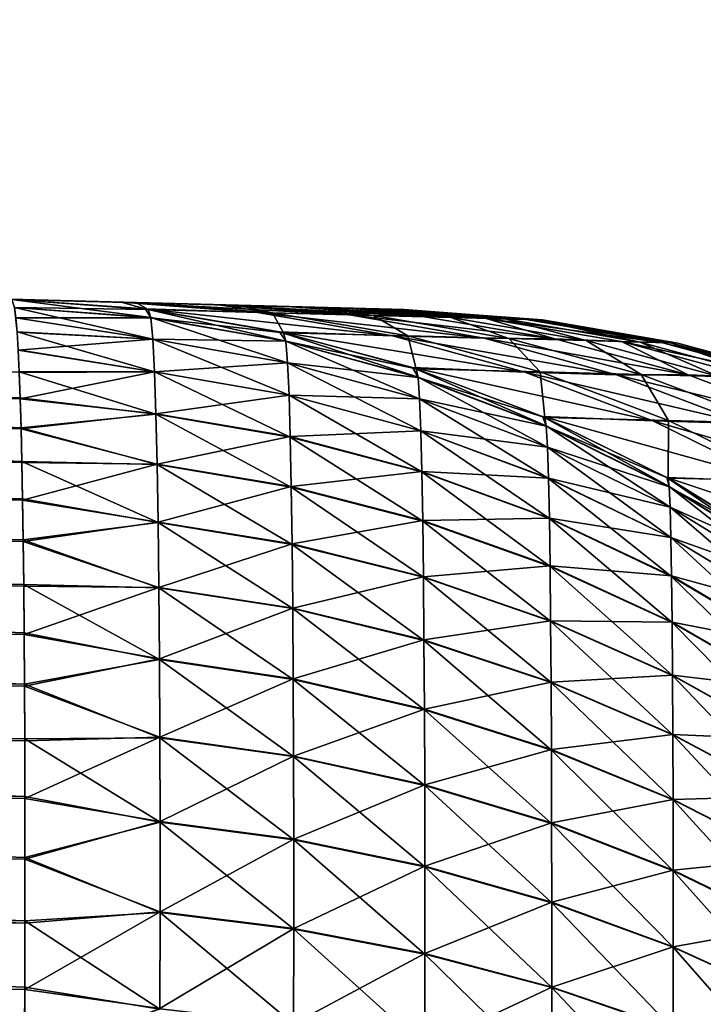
# Model space of a CAD drawing. Header units: metres. Extents: x -2 to 85, y -75 to 96.
# Tile 423 of 444: x 10.216 to 10.932, y 73.955 to 74.987. Entities that reach past the tile are written whole.
import ezdxf

# ---------------------------------------------------------------- set-up
doc = ezdxf.new("R2010")
doc.units = ezdxf.units.M
doc.layers.add('solid_20204500', color=7, linetype='CONTINUOUS')

msp = doc.modelspace()

# ---------------------------------------------------------------- linework, layer by layer
at = {"layer": 'solid_20204500'}
for points in [[(10.612844, 74.682816, 10.046771), (-0.986686, 74.986557, 5.973098), (-0.986912, 74.986565, 72.987251)], [(10.58088, 74.683655, 22.579046), (10.612844, 74.682816, 10.046771), (-0.986912, 74.986565, 72.987251)], [(10.56108, 74.684166, 27.624531), (10.58088, 74.683655, 22.579046), (-0.986912, 74.986565, 72.987251)], [(10.524364, 74.685127, 35.111195), (10.56108, 74.684166, 27.624531), (-0.986912, 74.986565, 72.987251)], [(10.443292, 74.687256, 47.643135), (10.524364, 74.685127, 35.111195), (-0.986912, 74.986565, 72.987251)], [(10.424052, 74.687759, 50.159595), (10.443292, 74.687256, 47.643135), (-0.986912, 74.986565, 72.987251)], [(10.337666, 74.690018, 60.174957), (10.424052, 74.687759, 50.159595), (-0.986912, 74.986565, 72.987251)], [(10.207627, 74.693428, 72.694107), (10.337666, 74.690018, 60.174957), (-0.986912, 74.986565, 72.987251)], [(10.612844, 74.682816, 10.046771), (0.052336, 74.959351, 5.918645), (-0.986686, 74.986557, 5.973098)], [(10.603104, 74.683067, -15.017694), (-0.986686, 74.986557, -5.973098), (0.052336, 74.959351, -5.918645)], [(10.322262, 74.690422, -61.790215), (10.207627, 74.693428, -72.694107), (-0.986686, 74.986557, -5.973098)], [(10.418393, 74.687904, -50.875229), (10.322262, 74.690422, -61.790215), (-0.986686, 74.986557, -5.973098)], [(10.495771, 74.685883, -39.981911), (10.418393, 74.687904, -50.875229), (-0.986686, 74.986557, -5.973098)], [(10.561401, 74.684158, -27.549892), (10.495771, 74.685883, -39.981911), (-0.986686, 74.986557, -5.973098)], [(10.59694, 74.683228, -17.446581), (10.561401, 74.684158, -27.549892), (-0.986686, 74.986557, -5.973098)], [(10.603104, 74.683067, -15.017694), (10.59694, 74.683228, -17.446581), (-0.986686, 74.986557, -5.973098)], [(10.61871, 74.682663, 5.088889), (0.16041, 74.95652, 5.907054), (0.052336, 74.959351, 5.918645)], [(10.612844, 74.682816, 10.046771), (10.61871, 74.682663, 5.088889), (0.052336, 74.959351, 5.918645)], [(10.603104, 74.683067, -15.017694), (0.052336, 74.959351, -5.918645), (0.160409, 74.95652, -5.907055)], [(10.603104, 74.683067, -15.017694), (0.160409, 74.95652, -5.907055), (0.266029, 74.953758, -5.883968)], [(10.61871, 74.682663, 5.088889), (0.266033, 74.953758, 5.883967), (0.16041, 74.95652, 5.907054)], [(10.603104, 74.683067, -15.017694), (0.266029, 74.953758, -5.883968), (0.36894, 74.951057, -5.849468)], [(10.61871, 74.682663, 5.088889), (0.368946, 74.951057, 5.849465), (0.266033, 74.953758, 5.883967)], [(10.603104, 74.683067, -15.017694), (0.36894, 74.951057, -5.849468), (0.467368, 74.948486, -5.804058)], [(10.61871, 74.682663, 5.088889), (0.467376, 74.948479, 5.804054), (0.368946, 74.951057, 5.849465)], [(10.603104, 74.683067, -15.017694), (0.467368, 74.948486, -5.804058), (0.560238, 74.946053, -5.748337)], [(10.61871, 74.682663, 5.088889), (0.560247, 74.946053, 5.748331), (0.467376, 74.948479, 5.804054)], [(10.603104, 74.683067, -15.017694), (0.560238, 74.946053, -5.748337), (0.646722, 74.943787, -5.682736)], [(10.61871, 74.682663, 5.088889), (0.646731, 74.943787, 5.682728), (0.560247, 74.946053, 5.748331)], [(10.603104, 74.683067, -15.017694), (0.646722, 74.943787, -5.682736), (0.72542, 74.941727, -5.608295)], [(10.61871, 74.682663, 5.088889), (0.725429, 74.941727, 5.608286), (0.646731, 74.943787, 5.682728)], [(10.603104, 74.683067, -15.017694), (0.72542, 74.941727, -5.608295), (0.795624, 74.939888, -5.5258)], [(10.61871, 74.682663, 5.088889), (0.795631, 74.939888, 5.525791), (0.725429, 74.941727, 5.608286)], [(10.603104, 74.683067, -15.017694), (0.795624, 74.939888, -5.5258), (0.856588, 74.938293, -5.436001)], [(10.61871, 74.682663, 5.088889), (0.856593, 74.938293, 5.435992), (0.795631, 74.939888, 5.525791)], [(10.603104, 74.683067, -15.017694), (0.856588, 74.938293, -5.436001), (0.907349, 74.936958, -5.340351)], [(10.61871, 74.682663, 5.088889), (0.907352, 74.936958, 5.340344), (0.856593, 74.938293, 5.435992)], [(10.603104, 74.683067, -15.017694), (0.907349, 74.936958, -5.340351), (0.947523, 74.935913, -5.2397)], [(10.61871, 74.682663, 5.088889), (0.947524, 74.935913, 5.239695), (0.907352, 74.936958, 5.340344)], [(10.603104, 74.683067, -15.017694), (0.947523, 74.935913, -5.2397), (0.976571, 74.93515, -5.135153)], [(10.61871, 74.682663, 5.088889), (0.976572, 74.93515, 5.13515), (0.947524, 74.935913, 5.239695)], [(10.603104, 74.683067, -15.017694), (0.976571, 74.93515, -5.135153), (0.994086, 74.934692, -5.028504)], [(10.61871, 74.682663, 5.088889), (0.994086, 74.934692, 5.028503), (0.976572, 74.93515, 5.13515)], [(10.620252, 74.682617, -2.485501), (1, 74.934532, 4.920016), (0.994086, 74.934692, 5.028503)], [(10.61871, 74.682663, 5.088889), (10.620252, 74.682617, -2.485501), (0.994086, 74.934692, 5.028503)], [(10.603104, 74.683067, -15.017694), (0.994086, 74.934692, -5.028504), (1, 74.934532, -4.920016)], [(10.620252, 74.682617, -2.485501), (1, 74.934532, -4.920016), (1, 74.934532, 4.920016)], [(10.620252, 74.682617, -2.485501), (10.603104, 74.683067, -15.017694), (1, 74.934532, -4.920016)], [(10.217459, 74.558929, -73.414261), (-0.983001, 74.851646, -73.709045), (-0.983787, 74.91037, -73.533707)], [(10.216526, 74.590225, -73.327377), (10.217459, 74.558929, -73.414261), (-0.983787, 74.91037, -73.533707)], [(10.215503, 74.617447, -73.23925), (10.216526, 74.590225, -73.327377), (-0.983787, 74.91037, -73.533707)], [(10.217485, 74.557854, 73.417038), (-0.983001, 74.851646, 73.709045), (-0.982339, 74.776962, 73.878242)], [(10.216554, 74.589348, 73.329994), (10.21553, 74.616768, 73.241623), (-0.983001, 74.851646, 73.709045)], [(10.217485, 74.557854, 73.417038), (10.216554, 74.589348, 73.329994), (-0.983001, 74.851646, 73.709045)], [(10.219048, 74.48436, -73.583488), (-0.982339, 74.776962, -73.878242), (-0.983001, 74.851646, -73.709045)], [(10.218301, 74.523621, -73.49968), (10.219048, 74.48436, -73.583488), (-0.983001, 74.851646, -73.709045)], [(10.217459, 74.558929, -73.414261), (10.218301, 74.523621, -73.49968), (-0.983001, 74.851646, -73.709045)], [(10.21907, 74.482903, 73.586403), (-0.982339, 74.776962, 73.878242), (-0.981826, 74.686951, 74.039825)], [(10.218326, 74.522354, 73.502556), (10.217485, 74.557854, 73.417038), (-0.982339, 74.776962, 73.878242)], [(10.21907, 74.482903, 73.586403), (10.218326, 74.522354, 73.502556), (-0.982339, 74.776962, 73.878242)], [(10.220251, 74.39444, -73.745155), (-0.981826, 74.686951, -74.039833), (-0.982339, 74.776962, -73.878242)], [(10.219698, 74.441254, -73.665398), (10.220251, 74.39444, -73.745155), (-0.982339, 74.776962, -73.878242)], [(10.219048, 74.48436, -73.583488), (10.219698, 74.441254, -73.665398), (-0.982339, 74.776962, -73.878242)], [(10.220268, 74.392685, 73.747993), (-0.981826, 74.686951, 74.039825), (-0.981482, 74.58242, 74.192375)], [(10.219718, 74.439636, 73.668297), (10.21907, 74.482903, 73.586403), (-0.981826, 74.686951, 74.039825)], [(10.220268, 74.392685, 73.747993), (10.219718, 74.439636, 73.668297), (-0.981826, 74.686951, 74.039825)], [(10.221059, 74.290092, -73.897675), (-0.981482, 74.58242, -74.192375), (-0.981826, 74.686951, -74.039833)], [(10.220705, 74.344017, -73.822639), (10.221059, 74.290092, -73.897675), (-0.981826, 74.686951, -74.039833)], [(10.220251, 74.39444, -73.745155), (10.220705, 74.344017, -73.822639), (-0.981826, 74.686951, -74.039833)], [(10.347407, 74.683342, -72.695702), (10.207627, 74.693428, -72.694107), (10.322262, 74.690422, -61.790215)], [(10.353243, 74.674408, -72.875885), (10.207627, 74.693428, -72.694107), (10.347407, 74.683342, -72.695702)], [(10.353243, 74.674408, -72.875885), (10.210567, 74.684868, -72.878006), (10.207627, 74.693428, -72.694107)], [(10.350648, 74.682823, 72.69574), (10.337666, 74.690018, 60.174957), (10.207627, 74.693428, 72.694107)], [(10.350648, 74.682823, 72.69574), (10.207627, 74.693428, 72.694107), (10.210579, 74.684807, 72.878723)], [(10.561258, 74.677284, -50.876369), (10.322262, 74.690422, -61.790215), (10.418393, 74.687904, -50.875229)], [(10.465137, 74.679802, -61.791595), (10.347407, 74.683342, -72.695702), (10.322262, 74.690422, -61.790215)], [(10.561258, 74.677284, -50.876369), (10.465137, 74.679802, -61.791595), (10.322262, 74.690422, -61.790215)], [(10.480945, 74.679382, 60.176376), (10.424052, 74.687759, 50.159595), (10.337666, 74.690018, 60.174957)], [(10.480945, 74.679382, 60.176376), (10.337666, 74.690018, 60.174957), (10.350648, 74.682823, 72.69574)], [(10.635627, 74.675659, -39.982784), (10.418393, 74.687904, -50.875229), (10.495771, 74.685883, -39.981911)], [(10.561258, 74.677284, -50.876369), (10.418393, 74.687904, -50.875229), (10.635627, 74.675659, -39.982784)], [(10.480945, 74.679382, 60.176376), (10.443292, 74.687256, 47.643135), (10.424052, 74.687759, 50.159595)], [(10.586574, 74.67662, 47.644264), (10.524364, 74.685127, 35.111195), (10.443292, 74.687256, 47.643135)], [(10.586574, 74.67662, 47.644264), (10.443292, 74.687256, 47.643135), (10.480945, 74.679382, 60.176376)], [(10.704686, 74.673523, -27.550581), (10.495771, 74.685883, -39.981911), (10.561401, 74.684158, -27.549892)], [(10.704686, 74.673523, -27.550581), (10.635627, 74.675659, -39.982784), (10.495771, 74.685883, -39.981911)], [(10.355401, 74.651703, -73.041939), (10.213201, 74.659477, -73.06015), (10.210567, 74.684868, -72.878006)], [(10.353243, 74.674408, -72.875885), (10.355401, 74.651703, -73.041939), (10.210567, 74.684868, -72.878006)], [(10.353243, 74.67424, 72.87606), (10.210579, 74.684807, 72.878723), (10.211943, 74.67411, 72.970528)], [(10.353243, 74.67424, 72.87606), (10.350648, 74.682823, 72.69574), (10.210579, 74.684807, 72.878723)], [(10.606421, 74.655144, -61.792965), (10.487947, 74.659554, -72.697304), (10.347407, 74.683342, -72.695702)], [(10.494656, 74.64978, -72.875114), (10.347407, 74.683342, -72.695702), (10.487947, 74.659554, -72.697304)], [(10.465137, 74.679802, -61.791595), (10.606421, 74.655144, -61.792965), (10.347407, 74.683342, -72.695702)], [(10.494656, 74.64978, -72.875114), (10.353243, 74.674408, -72.875885), (10.347407, 74.683342, -72.695702)], [(10.480945, 74.679382, 60.176376), (10.350648, 74.682823, 72.69574), (10.492402, 74.658516, 72.697357)], [(10.353243, 74.67424, 72.87606), (10.492402, 74.658516, 72.697357), (10.350648, 74.682823, 72.69574)], [(10.702534, 74.652634, -50.877499), (10.606421, 74.655144, -61.792965), (10.465137, 74.679802, -61.791595)], [(10.561258, 74.677284, -50.876369), (10.702534, 74.652634, -50.877499), (10.465137, 74.679802, -61.791595)], [(10.622549, 74.65509, 60.177715), (10.480945, 74.679382, 60.176376), (10.492402, 74.658516, 72.697357)], [(10.586574, 74.67662, 47.644264), (10.480945, 74.679382, 60.176376), (10.622549, 74.65509, 60.177715)], [(10.667647, 74.674492, 35.111965), (10.56108, 74.684166, 27.624531), (10.524364, 74.685127, 35.111195)], [(10.667647, 74.674492, 35.111965), (10.524364, 74.685127, 35.111195), (10.586574, 74.67662, 47.644264)], [(10.667647, 74.674492, 35.111965), (10.58088, 74.683655, 22.579046), (10.56108, 74.684166, 27.624531)], [(10.561258, 74.677284, -50.876369), (10.635627, 74.675659, -39.982784), (10.77633, 74.651901, -39.983669)], [(10.561258, 74.677284, -50.876369), (10.77633, 74.651901, -39.983669), (10.702534, 74.652634, -50.877499)], [(10.746389, 74.672432, -15.01809), (10.561401, 74.684158, -27.549892), (10.59694, 74.683228, -17.446581)], [(10.746389, 74.672432, -15.01809), (10.704686, 74.673523, -27.550581), (10.561401, 74.684158, -27.549892)], [(10.724167, 74.673012, 22.579535), (10.612844, 74.682816, 10.046771), (10.58088, 74.683655, 22.579046)], [(10.724167, 74.673012, 22.579535), (10.58088, 74.683655, 22.579046), (10.667647, 74.674492, 35.111965)], [(10.728181, 74.652321, 47.645325), (10.586574, 74.67662, 47.644264), (10.622549, 74.65509, 60.177715)], [(10.667647, 74.674492, 35.111965), (10.586574, 74.67662, 47.644264), (10.728181, 74.652321, 47.645325)], [(10.746389, 74.672432, -15.01809), (10.59694, 74.683228, -17.446581), (10.603104, 74.683067, -15.017694)], [(10.763537, 74.671982, -2.485542), (10.603104, 74.683067, -15.017694), (10.620252, 74.682617, -2.485501)], [(10.746389, 74.672432, -15.01809), (10.603104, 74.683067, -15.017694), (10.763537, 74.671982, -2.485542)], [(10.75613, 74.67218, 10.047015), (10.61871, 74.682663, 5.088889), (10.612844, 74.682816, 10.046771)], [(10.75613, 74.67218, 10.047015), (10.612844, 74.682816, 10.046771), (10.724167, 74.673012, 22.579535)], [(10.75613, 74.67218, 10.047015), (10.620252, 74.682617, -2.485501), (10.61871, 74.682663, 5.088889)], [(10.763537, 74.671982, -2.485542), (10.620252, 74.682617, -2.485501), (10.75613, 74.67218, 10.047015)], [(10.704686, 74.673523, -27.550581), (10.77633, 74.651901, -39.983669), (10.635627, 74.675659, -39.982784)], [(10.353243, 74.67424, 72.87606), (10.211943, 74.67411, 72.970528), (10.3554, 74.651611, 73.041962)], [(10.3554, 74.651611, 73.041962), (10.211943, 74.67411, 72.970528), (10.213223, 74.65918, 73.061722)], [(10.496524, 74.627068, -73.03891), (10.355401, 74.651703, -73.041939), (10.353243, 74.674408, -72.875885)], [(10.494656, 74.64978, -72.875114), (10.496524, 74.627068, -73.03891), (10.353243, 74.674408, -72.875885)], [(10.353243, 74.67424, 72.87606), (10.494656, 74.649612, 72.875282), (10.492402, 74.658516, 72.697357)], [(10.353243, 74.67424, 72.87606), (10.3554, 74.651611, 73.041962), (10.494656, 74.649612, 72.875282)], [(10.809257, 74.6502, 35.112747), (10.667647, 74.674492, 35.111965), (10.728181, 74.652321, 47.645325)], [(10.724167, 74.673012, 22.579535), (10.667647, 74.674492, 35.111965), (10.809257, 74.6502, 35.112747)], [(10.704686, 74.673523, -27.550581), (10.846296, 74.649231, -27.551193), (10.77633, 74.651901, -39.983669)], [(10.888, 74.64814, -15.018424), (10.846296, 74.649231, -27.551193), (10.704686, 74.673523, -27.550581)], [(10.888, 74.64814, -15.018424), (10.704686, 74.673523, -27.550581), (10.746389, 74.672432, -15.01809)], [(10.865777, 74.64872, 22.580036), (10.724167, 74.673012, 22.579535), (10.809257, 74.6502, 35.112747)], [(10.75613, 74.67218, 10.047015), (10.724167, 74.673012, 22.579535), (10.865777, 74.64872, 22.580036)], [(10.746389, 74.672432, -15.01809), (10.763537, 74.671982, -2.485542), (10.905149, 74.64769, -2.485597)], [(10.888, 74.64814, -15.018424), (10.746389, 74.672432, -15.01809), (10.905149, 74.64769, -2.485597)], [(10.897741, 74.647881, 10.047239), (10.75613, 74.67218, 10.047015), (10.865777, 74.64872, 22.580036)], [(10.763537, 74.671982, -2.485542), (10.75613, 74.67218, 10.047015), (10.897741, 74.647881, 10.047239)], [(10.905149, 74.64769, -2.485597), (10.763537, 74.671982, -2.485542), (10.897741, 74.647881, 10.047239)], [(10.357214, 74.617386, -73.196594), (10.214393, 74.640541, -73.150108), (10.213201, 74.659477, -73.06015)], [(10.355401, 74.651703, -73.041939), (10.357214, 74.617386, -73.196594), (10.213201, 74.659477, -73.06015)], [(10.3554, 74.651611, 73.041962), (10.213223, 74.65918, 73.061722), (10.214418, 74.64006, 73.152138)], [(10.744876, 74.617012, -61.794315), (10.627398, 74.621964, -72.698906), (10.487947, 74.659554, -72.697304)], [(10.633216, 74.611755, -72.873093), (10.487947, 74.659554, -72.697304), (10.627398, 74.621964, -72.698906)], [(10.606421, 74.655144, -61.792965), (10.744876, 74.617012, -61.794315), (10.487947, 74.659554, -72.697304)], [(10.633216, 74.611755, -72.873093), (10.494656, 74.64978, -72.875114), (10.487947, 74.659554, -72.697304)], [(10.622549, 74.65509, 60.177715), (10.492402, 74.658516, 72.697357), (10.631333, 74.620697, 72.698944)], [(10.494656, 74.649612, 72.875282), (10.631333, 74.620697, 72.698944), (10.492402, 74.658516, 72.697357)], [(10.840981, 74.61451, -50.878609), (10.744876, 74.617012, -61.794315), (10.606421, 74.655144, -61.792965)], [(10.702534, 74.652634, -50.877499), (10.840981, 74.61451, -50.878609), (10.606421, 74.655144, -61.792965)], [(10.761181, 74.617355, 60.179031), (10.622549, 74.65509, 60.177715), (10.631333, 74.620697, 72.698944)], [(10.728181, 74.652321, 47.645325), (10.622549, 74.65509, 60.177715), (10.761181, 74.617355, 60.179031)], [(10.3554, 74.651611, 73.041962), (10.214418, 74.64006, 73.152138), (10.35721, 74.617569, 73.19619)], [(10.3554, 74.651611, 73.041962), (10.496523, 74.626976, 73.038925), (10.494656, 74.649612, 72.875282)], [(10.3554, 74.651611, 73.041962), (10.35721, 74.617569, 73.19619), (10.496523, 74.626976, 73.038925)], [(10.498092, 74.592957, -73.191422), (10.357214, 74.617386, -73.196594), (10.355401, 74.651703, -73.041939)], [(10.496524, 74.627068, -73.03891), (10.498092, 74.592957, -73.191422), (10.355401, 74.651703, -73.041939)], [(10.634783, 74.589249, -73.033516), (10.496524, 74.627068, -73.03891), (10.494656, 74.64978, -72.875114)], [(10.633216, 74.611755, -72.873093), (10.634783, 74.589249, -73.033516), (10.494656, 74.64978, -72.875114)], [(10.494656, 74.649612, 72.875282), (10.633216, 74.611595, 72.87326), (10.631333, 74.620697, 72.698944)], [(10.494656, 74.649612, 72.875282), (10.496523, 74.626976, 73.038925), (10.633216, 74.611595, 72.87326)], [(10.702534, 74.652634, -50.877499), (10.77633, 74.651901, -39.983669), (10.915977, 74.614288, -39.984547)], [(10.702534, 74.652634, -50.877499), (10.915977, 74.614288, -39.984547), (10.840981, 74.61451, -50.878609)], [(10.866815, 74.614586, 47.646362), (10.728181, 74.652321, 47.645325), (10.761181, 74.617355, 60.179031)], [(10.809257, 74.6502, 35.112747), (10.728181, 74.652321, 47.645325), (10.866815, 74.614586, 47.646362)], [(10.846296, 74.649231, -27.551193), (10.915977, 74.614288, -39.984547), (10.77633, 74.651901, -39.983669)], [(10.947892, 74.612465, 35.113514), (10.809257, 74.6502, 35.112747), (10.866815, 74.614586, 47.646362)], [(10.865777, 74.64872, 22.580036), (10.809257, 74.6502, 35.112747), (10.947892, 74.612465, 35.113514)], [(10.846296, 74.649231, -27.551193), (10.984932, 74.611496, -27.551794), (10.915977, 74.614288, -39.984547)], [(11.026637, 74.610405, -15.018752), (10.984932, 74.611496, -27.551794), (10.846296, 74.649231, -27.551193)], [(11.026637, 74.610405, -15.018752), (10.846296, 74.649231, -27.551193), (10.888, 74.64814, -15.018424)], [(11.004414, 74.610985, 22.58053), (10.865777, 74.64872, 22.580036), (10.947892, 74.612465, 35.113514)], [(10.897741, 74.647881, 10.047239), (10.865777, 74.64872, 22.580036), (11.004414, 74.610985, 22.58053)], [(10.888, 74.64814, -15.018424), (10.905149, 74.64769, -2.485597), (11.043786, 74.609955, -2.485652)], [(11.026637, 74.610405, -15.018752), (10.888, 74.64814, -15.018424), (11.043786, 74.609955, -2.485652)], [(11.036378, 74.610146, 10.047458), (10.897741, 74.647881, 10.047239), (11.004414, 74.610985, 22.58053)], [(10.905149, 74.64769, -2.485597), (10.897741, 74.647881, 10.047239), (11.036378, 74.610146, 10.047458)], [(11.043786, 74.609955, -2.485652), (10.905149, 74.64769, -2.485597), (11.036378, 74.610146, 10.047458)], [(10.357214, 74.617386, -73.196594), (10.215503, 74.617447, -73.23925), (10.214393, 74.640541, -73.150108)], [(10.35721, 74.617569, 73.19619), (10.214418, 74.64006, 73.152138), (10.21553, 74.616768, 73.241623)], [(10.35721, 74.617569, 73.19619), (10.498089, 74.59314, 73.191025), (10.496523, 74.626976, 73.038925)], [(10.496523, 74.626976, 73.038925), (10.634782, 74.589157, 73.033539), (10.633216, 74.611595, 72.87326)], [(10.496523, 74.626976, 73.038925), (10.498089, 74.59314, 73.191025), (10.634782, 74.589157, 73.033539)], [(10.636099, 74.555618, -73.182861), (10.498092, 74.592957, -73.191422), (10.496524, 74.627068, -73.03891)], [(10.634783, 74.589249, -73.033516), (10.636099, 74.555618, -73.182861), (10.496524, 74.627068, -73.03891)], [(10.35873, 74.573151, -73.341545), (10.216526, 74.590225, -73.327377), (10.215503, 74.617447, -73.23925)], [(10.357214, 74.617386, -73.196594), (10.35873, 74.573151, -73.341545), (10.215503, 74.617447, -73.23925)], [(10.35721, 74.617569, 73.19619), (10.21553, 74.616768, 73.241623), (10.216554, 74.589348, 73.329994)], [(10.35721, 74.617569, 73.19619), (10.216554, 74.589348, 73.329994), (10.358728, 74.573616, 73.340919)], [(10.35721, 74.617569, 73.19619), (10.358728, 74.573616, 73.340919), (10.498089, 74.59314, 73.191025)], [(10.499405, 74.54911, -73.334335), (10.35873, 74.573151, -73.341545), (10.357214, 74.617386, -73.196594)], [(10.498092, 74.592957, -73.191422), (10.499405, 74.54911, -73.334335), (10.357214, 74.617386, -73.196594)], [(10.879261, 74.565971, -61.795624), (10.763378, 74.570831, -72.700462), (10.627398, 74.621964, -72.698906)], [(10.767516, 74.560745, -72.869858), (10.627398, 74.621964, -72.698906), (10.763378, 74.570831, -72.700462)], [(10.744876, 74.617012, -61.794315), (10.879261, 74.565971, -61.795624), (10.627398, 74.621964, -72.698906)], [(10.767516, 74.560745, -72.869858), (10.633216, 74.611755, -72.873093), (10.627398, 74.621964, -72.698906)], [(10.761181, 74.617355, 60.179031), (10.631333, 74.620697, 72.698944), (10.76601, 74.569717, 72.700493)], [(10.633216, 74.611595, 72.87326), (10.76601, 74.569717, 72.700493), (10.631333, 74.620697, 72.698944)], [(10.975359, 74.563469, -50.879688), (10.879261, 74.565971, -61.795624), (10.744876, 74.617012, -61.794315)], [(10.840981, 74.61451, -50.878609), (10.975359, 74.563469, -50.879688), (10.744876, 74.617012, -61.794315)], [(10.895565, 74.566528, 60.180305), (10.761181, 74.617355, 60.179031), (10.76601, 74.569717, 72.700493)], [(10.866815, 74.614586, 47.646362), (10.761181, 74.617355, 60.179031), (10.895565, 74.566528, 60.180305)], [(10.840981, 74.61451, -50.878609), (10.915977, 74.614288, -39.984547), (11.051978, 74.563126, -39.985405)], [(10.840981, 74.61451, -50.878609), (11.051978, 74.563126, -39.985405), (10.975359, 74.563469, -50.879688)], [(11.001202, 74.563766, 47.647373), (10.866815, 74.614586, 47.646362), (10.895565, 74.566528, 60.180305)], [(10.947892, 74.612465, 35.113514), (10.866815, 74.614586, 47.646362), (11.001202, 74.563766, 47.647373)], [(10.984932, 74.611496, -27.551794), (11.051978, 74.563126, -39.985405), (10.915977, 74.614288, -39.984547)], [(10.768779, 74.538628, -73.025833), (10.634783, 74.589249, -73.033516), (10.633216, 74.611755, -72.873093)], [(10.767516, 74.560745, -72.869858), (10.768779, 74.538628, -73.025833), (10.633216, 74.611755, -72.873093)], [(10.633216, 74.611595, 72.87326), (10.767516, 74.560585, 72.870018), (10.76601, 74.569717, 72.700493)], [(10.633216, 74.611595, 72.87326), (10.634782, 74.589157, 73.033539), (10.767516, 74.560585, 72.870018)], [(10.358728, 74.573616, 73.340919), (10.499403, 74.549576, 73.333717), (10.498089, 74.59314, 73.191025)], [(10.498089, 74.59314, 73.191025), (10.636096, 74.555801, 73.182472), (10.634782, 74.589157, 73.033539)], [(10.498089, 74.59314, 73.191025), (10.499403, 74.549576, 73.333717), (10.636096, 74.555801, 73.182472)], [(10.637199, 74.512505, -73.322777), (10.499405, 74.54911, -73.334335), (10.498092, 74.592957, -73.191422)], [(10.636099, 74.555618, -73.182861), (10.637199, 74.512505, -73.322777), (10.498092, 74.592957, -73.191422)], [(10.221068, 74.288147, 73.900253), (-0.981482, 74.58242, 74.192375), (-0.981315, 74.464577, 74.334244)], [(10.220718, 74.342155, 73.825363), (10.220268, 74.392685, 73.747993), (-0.981482, 74.58242, 74.192375)], [(10.221068, 74.288147, 73.900253), (10.220718, 74.342155, 73.825363), (-0.981482, 74.58242, 74.192375)], [(10.221465, 74.172241, -74.039772), (-0.981315, 74.464577, -74.334244), (-0.981482, 74.58242, -74.192375)], [(10.221313, 74.232796, -73.9701), (10.221465, 74.172241, -74.039772), (-0.981482, 74.58242, -74.192375)], [(10.221059, 74.290092, -73.897675), (10.221313, 74.232796, -73.9701), (-0.981482, 74.58242, -74.192375)], [(10.35873, 74.573151, -73.341545), (10.217459, 74.558929, -73.414261), (10.216526, 74.590225, -73.327377)], [(10.358728, 74.573616, 73.340919), (10.216554, 74.589348, 73.329994), (10.217485, 74.557854, 73.417038)], [(10.634782, 74.589157, 73.033539), (10.768779, 74.538544, 73.025848), (10.767516, 74.560585, 72.870018)], [(10.634782, 74.589157, 73.033539), (10.636096, 74.555801, 73.182472), (10.768779, 74.538544, 73.025848)], [(10.769839, 74.505753, -73.171005), (10.636099, 74.555618, -73.182861), (10.634783, 74.589249, -73.033516)], [(10.768779, 74.538628, -73.025833), (10.769839, 74.505753, -73.171005), (10.634783, 74.589249, -73.033516)], [(10.35873, 74.573151, -73.341545), (10.359988, 74.520226, -73.477982), (10.217459, 74.558929, -73.414261)], [(10.358728, 74.573616, 73.340919), (10.217485, 74.557854, 73.417038), (10.359988, 74.520737, 73.47744)], [(10.358728, 74.573616, 73.340919), (10.359988, 74.520737, 73.47744), (10.499403, 74.549576, 73.333717)], [(10.500494, 74.49675, -73.468834), (10.359988, 74.520226, -73.477982), (10.35873, 74.573151, -73.341545)], [(10.499405, 74.54911, -73.334335), (10.500494, 74.49675, -73.468834), (10.35873, 74.573151, -73.341545)], [(11.008338, 74.502563, -61.796886), (10.893745, 74.506752, -72.701965), (10.763378, 74.570831, -72.700462)], [(10.896206, 74.497177, -72.865417), (10.763378, 74.570831, -72.700462), (10.893745, 74.506752, -72.701965)], [(10.879261, 74.565971, -61.795624), (11.008338, 74.502563, -61.796886), (10.763378, 74.570831, -72.700462)], [(10.896206, 74.497177, -72.865417), (10.767516, 74.560745, -72.869858), (10.763378, 74.570831, -72.700462)], [(10.895565, 74.566528, 60.180305), (10.76601, 74.569717, 72.700493), (10.895097, 74.506111, 72.701981)], [(10.767516, 74.560585, 72.870018), (10.895097, 74.506111, 72.701981), (10.76601, 74.569717, 72.700493)], [(11.104429, 74.500076, -50.880726), (11.008338, 74.502563, -61.796886), (10.879261, 74.565971, -61.795624)], [(10.975359, 74.563469, -50.879688), (11.104429, 74.500076, -50.880726), (10.879261, 74.565971, -61.795624)], [(11.024471, 74.503082, 60.181534), (10.895565, 74.566528, 60.180305), (10.895097, 74.506111, 72.701981)], [(11.001202, 74.563766, 47.647373), (10.895565, 74.566528, 60.180305), (11.024471, 74.503082, 60.181534)], [(10.359988, 74.520226, -73.477982), (10.218301, 74.523621, -73.49968), (10.217459, 74.558929, -73.414261)], [(10.359988, 74.520737, 73.47744), (10.217485, 74.557854, 73.417038), (10.218326, 74.522354, 73.502556)], [(10.499403, 74.549576, 73.333717), (10.637197, 74.512955, 73.322174), (10.636096, 74.555801, 73.182472)], [(10.636096, 74.555801, 73.182472), (10.769837, 74.505928, 73.170624), (10.768779, 74.538544, 73.025848)], [(10.636096, 74.555801, 73.182472), (10.637197, 74.512955, 73.322174), (10.769837, 74.505928, 73.170624)], [(10.770726, 74.463684, -73.306992), (10.637199, 74.512505, -73.322777), (10.636099, 74.555618, -73.182861)], [(10.769839, 74.505753, -73.171005), (10.770726, 74.463684, -73.306992), (10.636099, 74.555618, -73.182861)], [(10.89717, 74.475655, -73.015907), (10.768779, 74.538628, -73.025833), (10.767516, 74.560745, -72.869858)], [(10.896206, 74.497177, -72.865417), (10.89717, 74.475655, -73.015907), (10.767516, 74.560745, -72.869858)], [(10.767516, 74.560585, 72.870018), (10.896206, 74.497025, 72.86557), (10.895097, 74.506111, 72.701981)], [(10.767516, 74.560585, 72.870018), (10.768779, 74.538544, 73.025848), (10.896206, 74.497025, 72.86557)], [(10.359988, 74.520737, 73.47744), (10.500493, 74.497261, 73.4683), (10.499403, 74.549576, 73.333717)], [(10.499403, 74.549576, 73.333717), (10.500493, 74.497261, 73.4683), (10.637197, 74.512955, 73.322174)], [(10.638112, 74.461075, -73.454445), (10.500494, 74.49675, -73.468834), (10.499405, 74.54911, -73.334335)], [(10.637199, 74.512505, -73.322777), (10.638112, 74.461075, -73.454445), (10.499405, 74.54911, -73.334335)], [(10.897979, 74.443787, -73.155945), (10.769839, 74.505753, -73.171005), (10.768779, 74.538628, -73.025833)], [(10.89717, 74.475655, -73.015907), (10.897979, 74.443787, -73.155945), (10.768779, 74.538628, -73.025833)], [(10.768779, 74.538544, 73.025848), (10.897169, 74.475578, 73.015923), (10.896206, 74.497025, 72.86557)], [(10.768779, 74.538544, 73.025848), (10.769837, 74.505928, 73.170624), (10.897169, 74.475578, 73.015923)], [(10.361012, 74.459427, -73.606667), (10.219048, 74.48436, -73.583488), (10.218301, 74.523621, -73.49968)], [(10.359988, 74.520226, -73.477982), (10.361012, 74.459427, -73.606667), (10.218301, 74.523621, -73.49968)], [(10.359988, 74.520737, 73.47744), (10.218326, 74.522354, 73.502556), (10.21907, 74.482903, 73.586403)], [(10.359988, 74.520737, 73.47744), (10.21907, 74.482903, 73.586403), (10.36101, 74.459846, 73.606178)], [(10.359988, 74.520737, 73.47744), (10.36101, 74.459846, 73.606178), (10.500493, 74.497261, 73.4683)], [(10.501379, 74.436661, -73.59568), (10.361012, 74.459427, -73.606667), (10.359988, 74.520226, -73.477982)], [(10.500494, 74.49675, -73.468834), (10.501379, 74.436661, -73.59568), (10.359988, 74.520226, -73.477982)], [(10.500493, 74.497261, 73.4683), (10.638112, 74.461578, 73.453926), (10.637197, 74.512955, 73.322174)], [(10.637197, 74.512955, 73.322174), (10.770725, 74.464127, 73.306404), (10.769837, 74.505928, 73.170624)], [(10.637197, 74.512955, 73.322174), (10.638112, 74.461578, 73.453926), (10.770725, 74.464127, 73.306404)], [(10.771462, 74.413567, -73.434952), (10.638112, 74.461075, -73.454445), (10.637199, 74.512505, -73.322777)], [(10.770726, 74.463684, -73.306992), (10.771462, 74.413567, -73.434952), (10.637199, 74.512505, -73.322777)], [(10.769837, 74.505928, 73.170624), (10.897977, 74.443954, 73.155586), (10.897169, 74.475578, 73.015923)], [(10.769837, 74.505928, 73.170624), (10.770725, 74.464127, 73.306404), (10.897977, 74.443954, 73.155586)], [(10.898656, 74.403076, -73.287117), (10.770726, 74.463684, -73.306992), (10.769839, 74.505753, -73.171005)], [(10.897979, 74.443787, -73.155945), (10.898656, 74.403076, -73.287117), (10.769839, 74.505753, -73.171005)], [(11.130865, 74.427368, -61.798092), (11.017357, 74.430367, -72.703392), (10.893745, 74.506752, -72.701965)], [(11.018166, 74.421722, -72.859833), (10.893745, 74.506752, -72.701965), (11.017357, 74.430367, -72.703392)], [(11.008338, 74.502563, -61.796886), (11.130865, 74.427368, -61.798092), (10.893745, 74.506752, -72.701965)], [(11.018166, 74.421722, -72.859833), (10.896206, 74.497177, -72.865417), (10.893745, 74.506752, -72.701965)], [(11.024471, 74.503082, 60.181534), (10.895097, 74.506111, 72.701981), (11.017424, 74.430473, 72.703392)], [(10.896206, 74.497025, 72.86557), (11.017424, 74.430473, 72.703392), (10.895097, 74.506111, 72.701981)], [(10.36101, 74.459846, 73.606178), (10.501378, 74.437073, 73.5952), (10.500493, 74.497261, 73.4683)], [(10.500493, 74.497261, 73.4683), (10.501378, 74.437073, 73.5952), (10.638112, 74.461578, 73.453926)], [(10.638855, 74.402122, -73.578606), (10.501379, 74.436661, -73.59568), (10.500494, 74.49675, -73.468834)], [(10.638112, 74.461075, -73.454445), (10.638855, 74.402122, -73.578606), (10.500494, 74.49675, -73.468834)], [(11.018842, 74.400993, -73.003853), (10.89717, 74.475655, -73.015907), (10.896206, 74.497177, -72.865417)], [(11.018166, 74.421722, -72.859833), (11.018842, 74.400993, -73.003853), (10.896206, 74.497177, -72.865417)], [(10.896206, 74.497025, 72.86557), (11.018166, 74.421577, 72.859978), (11.017424, 74.430473, 72.703392)], [(10.896206, 74.497025, 72.86557), (10.897169, 74.475578, 73.015923), (11.018166, 74.421577, 72.859978)], [(10.361012, 74.459427, -73.606667), (10.219698, 74.441254, -73.665398), (10.219048, 74.48436, -73.583488)], [(10.36101, 74.459846, 73.606178), (10.21907, 74.482903, 73.586403), (10.219718, 74.439636, 73.668297)], [(10.897169, 74.475578, 73.015923), (11.018842, 74.400909, 73.003868), (11.018166, 74.421577, 72.859978)], [(10.897169, 74.475578, 73.015923), (10.897977, 74.443954, 73.155586), (11.018842, 74.400909, 73.003868)], [(11.01941, 74.370377, -73.137856), (10.897979, 74.443787, -73.155945), (10.89717, 74.475655, -73.015907)], [(11.018842, 74.400993, -73.003853), (11.01941, 74.370377, -73.137856), (10.89717, 74.475655, -73.015907)], [(10.221468, 74.170258, 74.041946), (-0.981315, 74.464577, 74.334244), (-0.981315, 74.334244, 74.464577)], [(10.221318, 74.230804, 73.972488), (10.221068, 74.288147, 73.900253), (-0.981315, 74.464577, 74.334244)], [(10.221468, 74.170258, 74.041946), (10.221318, 74.230804, 73.972488), (-0.981315, 74.464577, 74.334244)], [(10.221468, 74.041946, -74.170258), (-0.981315, 74.334244, -74.464577), (-0.981315, 74.464577, -74.334244)], [(10.221517, 74.108566, -74.106552), (10.221468, 74.041946, -74.170258), (-0.981315, 74.464577, -74.334244)], [(10.221465, 74.172241, -74.039772), (10.221517, 74.108566, -74.106552), (-0.981315, 74.464577, -74.334244)], [(10.361012, 74.459427, -73.606667), (10.361812, 74.391205, -73.727989), (10.219698, 74.441254, -73.665398)], [(10.36101, 74.459846, 73.606178), (10.219718, 74.439636, 73.668297), (10.36181, 74.391609, 73.727509)], [(10.36101, 74.459846, 73.606178), (10.36181, 74.391609, 73.727509), (10.501378, 74.437073, 73.5952)], [(10.502071, 74.369286, -73.715271), (10.361812, 74.391205, -73.727989), (10.361012, 74.459427, -73.606667)], [(10.501379, 74.436661, -73.59568), (10.502071, 74.369286, -73.715271), (10.361012, 74.459427, -73.606667)], [(10.501378, 74.437073, 73.5952), (10.638854, 74.402527, 73.57814), (10.638112, 74.461578, 73.453926)], [(10.638112, 74.461578, 73.453926), (10.771461, 74.414055, 73.434448), (10.770725, 74.464127, 73.306404)], [(10.638112, 74.461578, 73.453926), (10.638854, 74.402527, 73.57814), (10.771461, 74.414055, 73.434448)], [(10.77206, 74.356163, -73.555611), (10.638855, 74.402122, -73.578606), (10.638112, 74.461075, -73.454445)], [(10.771462, 74.413567, -73.434952), (10.77206, 74.356163, -73.555611), (10.638112, 74.461075, -73.454445)], [(10.770725, 74.464127, 73.306404), (10.898655, 74.403503, 73.286552), (10.897977, 74.443954, 73.155586)], [(10.770725, 74.464127, 73.306404), (10.771461, 74.414055, 73.434448), (10.898655, 74.403503, 73.286552)], [(10.899218, 74.35463, -73.41053), (10.771462, 74.413567, -73.434952), (10.770726, 74.463684, -73.306992)], [(10.898656, 74.403076, -73.287117), (10.899218, 74.35463, -73.41053), (10.770726, 74.463684, -73.306992)], [(10.361812, 74.391205, -73.727989), (10.220251, 74.39444, -73.745155), (10.219698, 74.441254, -73.665398)], [(10.36181, 74.391609, 73.727509), (10.219718, 74.439636, 73.668297), (10.220268, 74.392685, 73.747993)], [(10.897977, 74.443954, 73.155586), (11.019409, 74.370537, 73.137512), (11.018842, 74.400909, 73.003868)], [(10.897977, 74.443954, 73.155586), (10.898655, 74.403503, 73.286552), (11.019409, 74.370537, 73.137512)], [(11.019885, 74.331322, -73.263359), (10.898656, 74.403076, -73.287117), (10.897979, 74.443787, -73.155945)], [(11.01941, 74.370377, -73.137856), (11.019885, 74.331322, -73.263359), (10.897979, 74.443787, -73.155945)], [(10.36181, 74.391609, 73.727509), (10.502069, 74.369682, 73.714798), (10.501378, 74.437073, 73.5952)], [(10.501378, 74.437073, 73.5952), (10.502069, 74.369682, 73.714798), (10.638854, 74.402527, 73.57814)], [(10.639435, 74.33606, -73.695663), (10.502071, 74.369286, -73.715271), (10.501379, 74.436661, -73.59568)], [(10.638855, 74.402122, -73.578606), (10.639435, 74.33606, -73.695663), (10.501379, 74.436661, -73.59568)], [(10.638854, 74.402527, 73.57814), (10.772059, 74.356552, 73.555161), (10.771461, 74.414055, 73.434448)], [(10.771461, 74.414055, 73.434448), (10.899217, 74.355103, 73.410042), (10.898655, 74.403503, 73.286552)], [(10.771461, 74.414055, 73.434448), (10.772059, 74.356552, 73.555161), (10.899217, 74.355103, 73.410042)], [(10.899673, 74.299179, -73.526894), (10.77206, 74.356163, -73.555611), (10.771462, 74.413567, -73.434952)], [(10.899218, 74.35463, -73.41053), (10.899673, 74.299179, -73.526894), (10.771462, 74.413567, -73.434952)], [(10.502069, 74.369682, 73.714798), (10.639434, 74.336449, 73.695198), (10.638854, 74.402527, 73.57814)], [(10.638854, 74.402527, 73.57814), (10.639434, 74.336449, 73.695198), (10.772059, 74.356552, 73.555161)], [(10.772528, 74.291878, -73.669365), (10.639435, 74.33606, -73.695663), (10.638855, 74.402122, -73.578606)], [(10.77206, 74.356163, -73.555611), (10.772528, 74.291878, -73.669365), (10.638855, 74.402122, -73.578606)], [(10.898655, 74.403503, 73.286552), (11.019884, 74.331726, 73.262817), (11.019409, 74.370537, 73.137512)], [(10.898655, 74.403503, 73.286552), (10.899217, 74.355103, 73.410042), (11.019884, 74.331726, 73.262817)], [(11.020279, 74.284882, -73.381432), (10.899218, 74.35463, -73.41053), (10.898656, 74.403076, -73.287117)], [(11.019885, 74.331322, -73.263359), (11.020279, 74.284882, -73.381432), (10.898656, 74.403076, -73.287117)], [(10.3624, 74.315948, -73.842331), (10.220705, 74.344017, -73.822639), (10.220251, 74.39444, -73.745155)], [(10.361812, 74.391205, -73.727989), (10.3624, 74.315948, -73.842331), (10.220251, 74.39444, -73.745155)], [(10.36181, 74.391609, 73.727509), (10.220268, 74.392685, 73.747993), (10.220718, 74.342155, 73.825363)], [(10.36181, 74.391609, 73.727509), (10.220718, 74.342155, 73.825363), (10.362401, 74.316498, 73.841835)], [(10.36181, 74.391609, 73.727509), (10.362401, 74.316498, 73.841835), (10.502069, 74.369682, 73.714798)], [(10.502581, 74.295006, -73.82798), (10.3624, 74.315948, -73.842331), (10.361812, 74.391205, -73.727989)], [(10.502071, 74.369286, -73.715271), (10.502581, 74.295006, -73.82798), (10.361812, 74.391205, -73.727989)], [(10.362401, 74.316498, 73.841835), (10.502581, 74.295547, 73.827484), (10.502069, 74.369682, 73.714798)], [(10.502069, 74.369682, 73.714798), (10.502581, 74.295547, 73.827484), (10.639434, 74.336449, 73.695198)], [(10.639862, 74.263268, -73.805984), (10.502581, 74.295006, -73.82798), (10.502071, 74.369286, -73.715271)], [(10.639435, 74.33606, -73.695663), (10.639862, 74.263268, -73.805984), (10.502071, 74.369286, -73.715271)], [(10.639434, 74.336449, 73.695198), (10.772527, 74.292252, 73.668915), (10.772059, 74.356552, 73.555161)], [(10.772059, 74.356552, 73.555161), (10.899673, 74.299553, 73.526459), (10.899217, 74.355103, 73.410042)], [(10.772059, 74.356552, 73.555161), (10.772527, 74.292252, 73.668915), (10.899673, 74.299553, 73.526459)], [(10.90003, 74.237106, -73.636597), (10.772528, 74.291878, -73.669365), (10.77206, 74.356163, -73.555611)], [(10.899673, 74.299179, -73.526894), (10.90003, 74.237106, -73.636597), (10.77206, 74.356163, -73.555611)], [(10.899217, 74.355103, 73.410042), (11.020279, 74.285332, 73.380966), (11.019884, 74.331726, 73.262817)], [(10.899217, 74.355103, 73.410042), (10.899673, 74.299553, 73.526459), (11.020279, 74.285332, 73.380966)], [(11.020599, 74.231758, -73.49276), (10.899673, 74.299179, -73.526894), (10.899218, 74.35463, -73.41053)], [(11.020279, 74.284882, -73.381432), (11.020599, 74.231758, -73.49276), (10.899218, 74.35463, -73.41053)], [(10.3624, 74.315948, -73.842331), (10.221059, 74.290092, -73.897675), (10.220705, 74.344017, -73.822639)], [(10.362401, 74.316498, 73.841835), (10.220718, 74.342155, 73.825363), (10.221068, 74.288147, 73.900253)], [(10.502581, 74.295547, 73.827484), (10.639863, 74.263802, 73.805504), (10.639434, 74.336449, 73.695198)], [(10.639434, 74.336449, 73.695198), (10.639863, 74.263802, 73.805504), (10.772527, 74.292252, 73.668915)], [(10.772872, 74.221069, -73.776566), (10.639862, 74.263268, -73.805984), (10.639435, 74.33606, -73.695663)], [(10.772528, 74.291878, -73.669365), (10.772872, 74.221069, -73.776566), (10.639435, 74.33606, -73.695663)], [(10.221465, 74.039772, 74.172241), (-0.981315, 74.334244, 74.464577), (-0.981482, 74.192375, 74.58242)], [(10.221068, 73.900253, -74.288147), (-0.981482, 74.192375, -74.58242), (-0.981315, 74.334244, -74.464577)], [(10.221517, 74.106552, 74.108566), (10.221468, 74.170258, 74.041946), (-0.981315, 74.334244, 74.464577)], [(10.221465, 74.039772, 74.172241), (10.221517, 74.106552, 74.108566), (-0.981315, 74.334244, 74.464577)], [(10.221318, 73.972496, -74.230804), (10.221068, 73.900253, -74.288147), (-0.981315, 74.334244, -74.464577)], [(10.221468, 74.041946, -74.170258), (10.221318, 73.972496, -74.230804), (-0.981315, 74.334244, -74.464577)], [(10.3624, 74.315948, -73.842331), (10.362788, 74.233994, -73.950043), (10.221059, 74.290092, -73.897675)], [(10.362401, 74.316498, 73.841835), (10.221068, 74.288147, 73.900253), (10.362791, 74.234688, 73.949516)], [(10.502916, 74.214142, -73.934151), (10.362788, 74.233994, -73.950043), (10.3624, 74.315948, -73.842331)], [(10.502581, 74.295006, -73.82798), (10.502916, 74.214142, -73.934151), (10.3624, 74.315948, -73.842331)], [(10.362401, 74.316498, 73.841835), (10.362791, 74.234688, 73.949516), (10.502581, 74.295547, 73.827484)], [(10.362791, 74.234688, 73.949516), (10.502918, 74.214828, 73.933632), (10.502581, 74.295547, 73.827484)], [(10.502581, 74.295547, 73.827484), (10.502918, 74.214828, 73.933632), (10.639863, 74.263802, 73.805504)], [(10.640143, 74.184059, -73.909912), (10.502916, 74.214142, -73.934151), (10.502581, 74.295006, -73.82798)], [(10.639862, 74.263268, -73.805984), (10.640143, 74.184059, -73.909912), (10.502581, 74.295006, -73.82798)], [(10.772527, 74.292252, 73.668915), (10.90003, 74.237465, 73.636162), (10.899673, 74.299553, 73.526459)], [(10.899673, 74.299553, 73.526459), (11.020599, 74.232117, 73.49234), (11.020279, 74.285332, 73.380966)], [(10.899673, 74.299553, 73.526459), (10.90003, 74.237465, 73.636162), (11.020599, 74.232117, 73.49234)], [(11.02085, 74.172318, -73.597702), (10.90003, 74.237106, -73.636597), (10.899673, 74.299179, -73.526894)], [(11.020599, 74.231758, -73.49276), (11.02085, 74.172318, -73.597702), (10.899673, 74.299179, -73.526894)], [(10.362788, 74.233994, -73.950043), (10.221313, 74.232796, -73.9701), (10.221059, 74.290092, -73.897675)], [(10.362791, 74.234688, 73.949516), (10.221068, 74.288147, 73.900253), (10.221318, 74.230804, 73.972488)], [(10.639863, 74.263802, 73.805504), (10.772873, 74.221581, 73.7761), (10.772527, 74.292252, 73.668915)], [(10.772527, 74.292252, 73.668915), (10.772873, 74.221581, 73.7761), (10.90003, 74.237465, 73.636162)], [(10.900293, 74.168762, -73.739983), (10.772872, 74.221069, -73.776566), (10.772528, 74.291878, -73.669365)], [(10.90003, 74.237106, -73.636597), (10.900293, 74.168762, -73.739983), (10.772528, 74.291878, -73.669365)], [(10.502918, 74.214828, 73.933632), (10.640145, 74.184731, 73.909409), (10.639863, 74.263802, 73.805504)], [(10.773099, 74.144043, -73.877563), (10.640143, 74.184059, -73.909912), (10.639862, 74.263268, -73.805984)], [(10.772872, 74.221069, -73.776566), (10.773099, 74.144043, -73.877563), (10.639862, 74.263268, -73.805984)], [(10.639863, 74.263802, 73.805504), (10.640145, 74.184731, 73.909409), (10.772873, 74.221581, 73.7761)], [(10.362788, 74.233994, -73.950043), (10.362983, 74.145584, -74.051369), (10.221313, 74.232796, -73.9701)], [(10.362983, 74.145584, -74.051369), (10.221465, 74.172241, -74.039772), (10.221313, 74.232796, -73.9701)], [(10.362791, 74.234688, 73.949516), (10.221318, 74.230804, 73.972488), (10.221468, 74.170258, 74.041946)], [(10.362791, 74.234688, 73.949516), (10.221468, 74.170258, 74.041946), (10.362984, 74.146278, 74.050758)], [(10.503084, 74.126953, -74.03405), (10.362983, 74.145584, -74.051369), (10.362788, 74.233994, -73.950043)], [(10.502916, 74.214142, -73.934151), (10.503084, 74.126953, -74.03405), (10.362788, 74.233994, -73.950043)], [(10.362791, 74.234688, 73.949516), (10.362984, 74.146278, 74.050758), (10.502918, 74.214828, 73.933632)], [(10.772873, 74.221581, 73.7761), (10.900293, 74.169258, 73.739532), (10.90003, 74.237465, 73.636162)], [(10.90003, 74.237465, 73.636162), (11.02085, 74.172661, 73.597282), (11.020599, 74.232117, 73.49234)], [(10.90003, 74.237465, 73.636162), (10.900293, 74.169258, 73.739532), (11.02085, 74.172661, 73.597282)], [(11.021035, 74.106888, -73.696609), (10.900293, 74.168762, -73.739983), (10.90003, 74.237106, -73.636597)], [(11.02085, 74.172318, -73.597702), (11.021035, 74.106888, -73.696609), (10.90003, 74.237106, -73.636597)], [(10.640145, 74.184731, 73.909409), (10.773101, 74.144699, 73.877075), (10.772873, 74.221581, 73.7761)], [(10.900467, 74.094437, -73.837387), (10.773099, 74.144043, -73.877563), (10.772872, 74.221069, -73.776566)], [(10.900293, 74.168762, -73.739983), (10.900467, 74.094437, -73.837387), (10.772872, 74.221069, -73.776566)], [(10.772873, 74.221581, 73.7761), (10.773101, 74.144699, 73.877075), (10.900293, 74.169258, 73.739532)], [(10.362984, 74.146278, 74.050758), (10.503086, 74.12764, 74.033447), (10.502918, 74.214828, 73.933632)], [(10.640285, 74.098671, -74.007713), (10.503084, 74.126953, -74.03405), (10.502916, 74.214142, -73.934151)], [(10.640143, 74.184059, -73.909912), (10.640285, 74.098671, -74.007713), (10.502916, 74.214142, -73.934151)], [(10.502918, 74.214828, 73.933632), (10.503086, 74.12764, 74.033447), (10.640145, 74.184731, 73.909409)], [(10.221059, 73.897675, 74.290092), (-0.981482, 74.192375, 74.58242), (-0.981826, 74.039833, 74.686951)], [(10.220268, 73.747993, -74.392685), (-0.981826, 74.039825, -74.686951), (-0.981482, 74.192375, -74.58242)], [(10.221313, 73.9701, 74.232796), (10.221465, 74.039772, 74.172241), (-0.981482, 74.192375, 74.58242)], [(10.221059, 73.897675, 74.290092), (10.221313, 73.9701, 74.232796), (-0.981482, 74.192375, 74.58242)], [(10.220718, 73.825363, -74.342155), (10.220268, 73.747993, -74.392685), (-0.981482, 74.192375, -74.58242)], [(10.221068, 73.900253, -74.288147), (10.220718, 73.825363, -74.342155), (-0.981482, 74.192375, -74.58242)], [(10.503086, 74.12764, 74.033447), (10.640286, 74.099342, 74.007118), (10.640145, 74.184731, 73.909409)], [(10.773212, 74.061028, -73.97261), (10.640285, 74.098671, -74.007713), (10.640143, 74.184059, -73.909912)], [(10.773099, 74.144043, -73.877563), (10.773212, 74.061028, -73.97261), (10.640143, 74.184059, -73.909912)], [(10.640145, 74.184731, 73.909409), (10.640286, 74.099342, 74.007118), (10.773101, 74.144699, 73.877075)], [(10.362983, 74.145584, -74.051369), (10.221517, 74.108566, -74.106552), (10.221465, 74.172241, -74.039772)], [(10.362984, 74.146278, 74.050758), (10.221468, 74.170258, 74.041946), (10.221517, 74.106552, 74.108566)], [(10.773101, 74.144699, 73.877075), (10.900468, 74.095062, 73.836914), (10.900293, 74.169258, 73.739532)], [(10.900293, 74.169258, 73.739532), (11.021035, 74.107361, 73.696175), (11.02085, 74.172661, 73.597282)], [(10.900293, 74.169258, 73.739532), (10.900468, 74.095062, 73.836914), (11.021035, 74.107361, 73.696175)], [(11.021156, 74.035751, -73.789795), (10.900467, 74.094437, -73.837387), (10.900293, 74.168762, -73.739983)], [(11.021035, 74.106888, -73.696609), (11.021156, 74.035751, -73.789795), (10.900293, 74.168762, -73.739983)], [(10.362984, 74.146278, 74.050758), (10.221517, 74.106552, 74.108566), (10.362983, 74.051369, 74.145584)], [(10.362983, 74.145584, -74.051369), (10.362984, 74.050758, -74.146278), (10.221517, 74.108566, -74.106552)], [(10.362984, 74.146278, 74.050758), (10.362983, 74.051369, 74.145584), (10.503086, 74.12764, 74.033447)], [(10.503086, 74.033447, -74.127632), (10.362984, 74.050758, -74.146278), (10.362983, 74.145584, -74.051369)], [(10.503084, 74.126953, -74.03405), (10.503086, 74.033447, -74.127632), (10.362983, 74.145584, -74.051369)], [(10.640286, 74.099342, 74.007118), (10.773213, 74.061684, 73.972038), (10.773101, 74.144699, 73.877075)], [(10.900554, 74.014343, -73.929062), (10.773212, 74.061028, -73.97261), (10.773099, 74.144043, -73.877563)], [(10.900467, 74.094437, -73.837387), (10.900554, 74.014343, -73.929062), (10.773099, 74.144043, -73.877563)], [(10.773101, 74.144699, 73.877075), (10.773213, 74.061684, 73.972038), (10.900468, 74.095062, 73.836914)], [(10.362983, 74.051369, 74.145584), (10.503084, 74.03405, 74.126945), (10.503086, 74.12764, 74.033447)], [(10.503086, 74.12764, 74.033447), (10.503084, 74.03405, 74.126945), (10.640286, 74.099342, 74.007118)], [(10.640286, 74.007118, -74.099342), (10.503086, 74.033447, -74.127632), (10.503084, 74.126953, -74.03405)], [(10.640285, 74.098671, -74.007713), (10.640286, 74.007118, -74.099342), (10.503084, 74.126953, -74.03405)], [(10.362984, 74.050758, -74.146278), (10.221468, 74.041946, -74.170258), (10.221517, 74.108566, -74.106552)], [(10.900468, 74.095062, 73.836914), (11.021157, 74.036354, 73.789337), (11.021035, 74.107361, 73.696175)], [(10.362983, 74.051369, 74.145584), (10.221517, 74.106552, 74.108566), (10.221465, 74.039772, 74.172241)], [(10.503084, 74.03405, 74.126945), (10.640285, 74.007713, 74.098671), (10.640286, 74.099342, 74.007118)], [(10.640286, 74.099342, 74.007118), (10.640285, 74.007713, 74.098671), (10.773213, 74.061684, 73.972038)], [(10.773213, 73.972038, -74.061676), (10.640286, 74.007118, -74.099342), (10.640285, 74.098671, -74.007713)], [(10.773212, 74.061028, -73.97261), (10.773213, 73.972038, -74.061676), (10.640285, 74.098671, -74.007713)], [(10.773213, 74.061684, 73.972038), (10.900554, 74.014977, 73.928505), (10.900468, 74.095062, 73.836914)], [(11.021217, 73.959106, -73.877502), (10.900554, 74.014343, -73.929062), (10.900467, 74.094437, -73.837387)], [(11.021156, 74.035751, -73.789795), (11.021217, 73.959106, -73.877502), (10.900467, 74.094437, -73.837387)], [(10.900468, 74.095062, 73.836914), (10.900554, 74.014977, 73.928505), (11.021157, 74.036354, 73.789337)], [(10.640285, 74.007713, 74.098671), (10.773212, 73.972618, 74.061028), (10.773213, 74.061684, 73.972038)], [(10.773213, 74.061684, 73.972038), (10.773212, 73.972618, 74.061028), (10.900554, 74.014977, 73.928505)], [(10.900554, 73.928505, -74.014977), (10.773213, 73.972038, -74.061676), (10.773212, 74.061028, -73.97261)], [(10.900554, 74.014343, -73.929062), (10.900554, 73.928505, -74.014977), (10.773212, 74.061028, -73.97261)], [(10.362983, 74.051369, 74.145584), (10.221465, 74.039772, 74.172241), (10.221313, 73.9701, 74.232796)], [(10.362983, 74.051369, 74.145584), (10.221313, 73.9701, 74.232796), (10.362788, 73.950043, 74.233994)], [(10.362984, 74.050758, -74.146278), (10.362791, 73.949516, -74.234688), (10.221468, 74.041946, -74.170258)], [(10.362983, 74.051369, 74.145584), (10.362788, 73.950043, 74.233994), (10.503084, 74.03405, 74.126945)], [(10.502918, 73.93364, -74.214828), (10.362791, 73.949516, -74.234688), (10.362984, 74.050758, -74.146278)], [(10.503086, 74.033447, -74.127632), (10.502918, 73.93364, -74.214828), (10.362984, 74.050758, -74.146278)], [(10.220251, 73.745155, 74.39444), (-0.981826, 74.039833, 74.686951), (-0.982339, 73.878242, 74.776962)], [(10.21907, 73.586403, -74.482903), (-0.982339, 73.878242, -74.776962), (-0.981826, 74.039825, -74.686951)], [(10.220705, 73.822639, 74.344017), (10.221059, 73.897675, 74.290092), (-0.981826, 74.039833, 74.686951)], [(10.220251, 73.745155, 74.39444), (10.220705, 73.822639, 74.344017), (-0.981826, 74.039833, 74.686951)], [(10.219718, 73.668297, -74.439636), (10.21907, 73.586403, -74.482903), (-0.981826, 74.039825, -74.686951)], [(10.220268, 73.747993, -74.392685), (10.219718, 73.668297, -74.439636), (-0.981826, 74.039825, -74.686951)], [(10.362791, 73.949516, -74.234688), (10.221318, 73.972496, -74.230804), (10.221468, 74.041946, -74.170258)], [(10.900554, 74.014977, 73.928505), (11.021217, 73.959709, 73.876976), (11.021157, 74.036354, 73.789337)], [(10.362788, 73.950043, 74.233994), (10.502916, 73.934158, 74.214142), (10.503084, 74.03405, 74.126945)], [(10.503084, 74.03405, 74.126945), (10.502916, 73.934158, 74.214142), (10.640285, 74.007713, 74.098671)], [(10.640145, 73.909409, -74.184731), (10.502918, 73.93364, -74.214828), (10.503086, 74.033447, -74.127632)], [(10.640286, 74.007118, -74.099342), (10.640145, 73.909409, -74.184731), (10.503086, 74.033447, -74.127632)], [(10.773212, 73.972618, 74.061028), (10.900554, 73.929062, 74.014343), (10.900554, 74.014977, 73.928505)], [(10.900554, 74.014977, 73.928505), (10.900554, 73.929062, 74.014343), (11.021217, 73.959709, 73.876976)], [(10.502916, 73.934158, 74.214142), (10.640143, 73.90992, 74.184059), (10.640285, 74.007713, 74.098671)], [(10.640285, 74.007713, 74.098671), (10.640143, 73.90992, 74.184059), (10.773212, 73.972618, 74.061028)], [(10.773101, 73.877075, -74.144691), (10.640145, 73.909409, -74.184731), (10.640286, 74.007118, -74.099342)], [(10.773213, 73.972038, -74.061676), (10.773101, 73.877075, -74.144691), (10.640286, 74.007118, -74.099342)], [(11.021217, 73.876976, -73.959709), (10.900554, 73.928505, -74.014977), (10.900554, 74.014343, -73.929062)], [(11.021217, 73.959106, -73.877502), (11.021217, 73.876976, -73.959709), (10.900554, 74.014343, -73.929062)], [(10.362788, 73.950043, 74.233994), (10.221313, 73.9701, 74.232796), (10.221059, 73.897675, 74.290092)], [(10.362791, 73.949516, -74.234688), (10.221068, 73.900253, -74.288147), (10.221318, 73.972496, -74.230804)], [(10.640143, 73.90992, 74.184059), (10.773099, 73.877571, 74.144043), (10.773212, 73.972618, 74.061028)], [(10.773212, 73.972618, 74.061028), (10.773099, 73.877571, 74.144043), (10.900554, 73.929062, 74.014343)], [(10.900468, 73.836914, -74.095062), (10.773101, 73.877075, -74.144691), (10.773213, 73.972038, -74.061676)], [(10.900554, 73.928505, -74.014977), (10.900468, 73.836914, -74.095062), (10.773213, 73.972038, -74.061676)], [(10.900554, 73.929062, 74.014343), (11.021217, 73.877502, 73.959106), (11.021217, 73.959709, 73.876976)]]:
    msp.add_3dface(points, dxfattribs=at)

doc.saveas('drawing.dxf')
